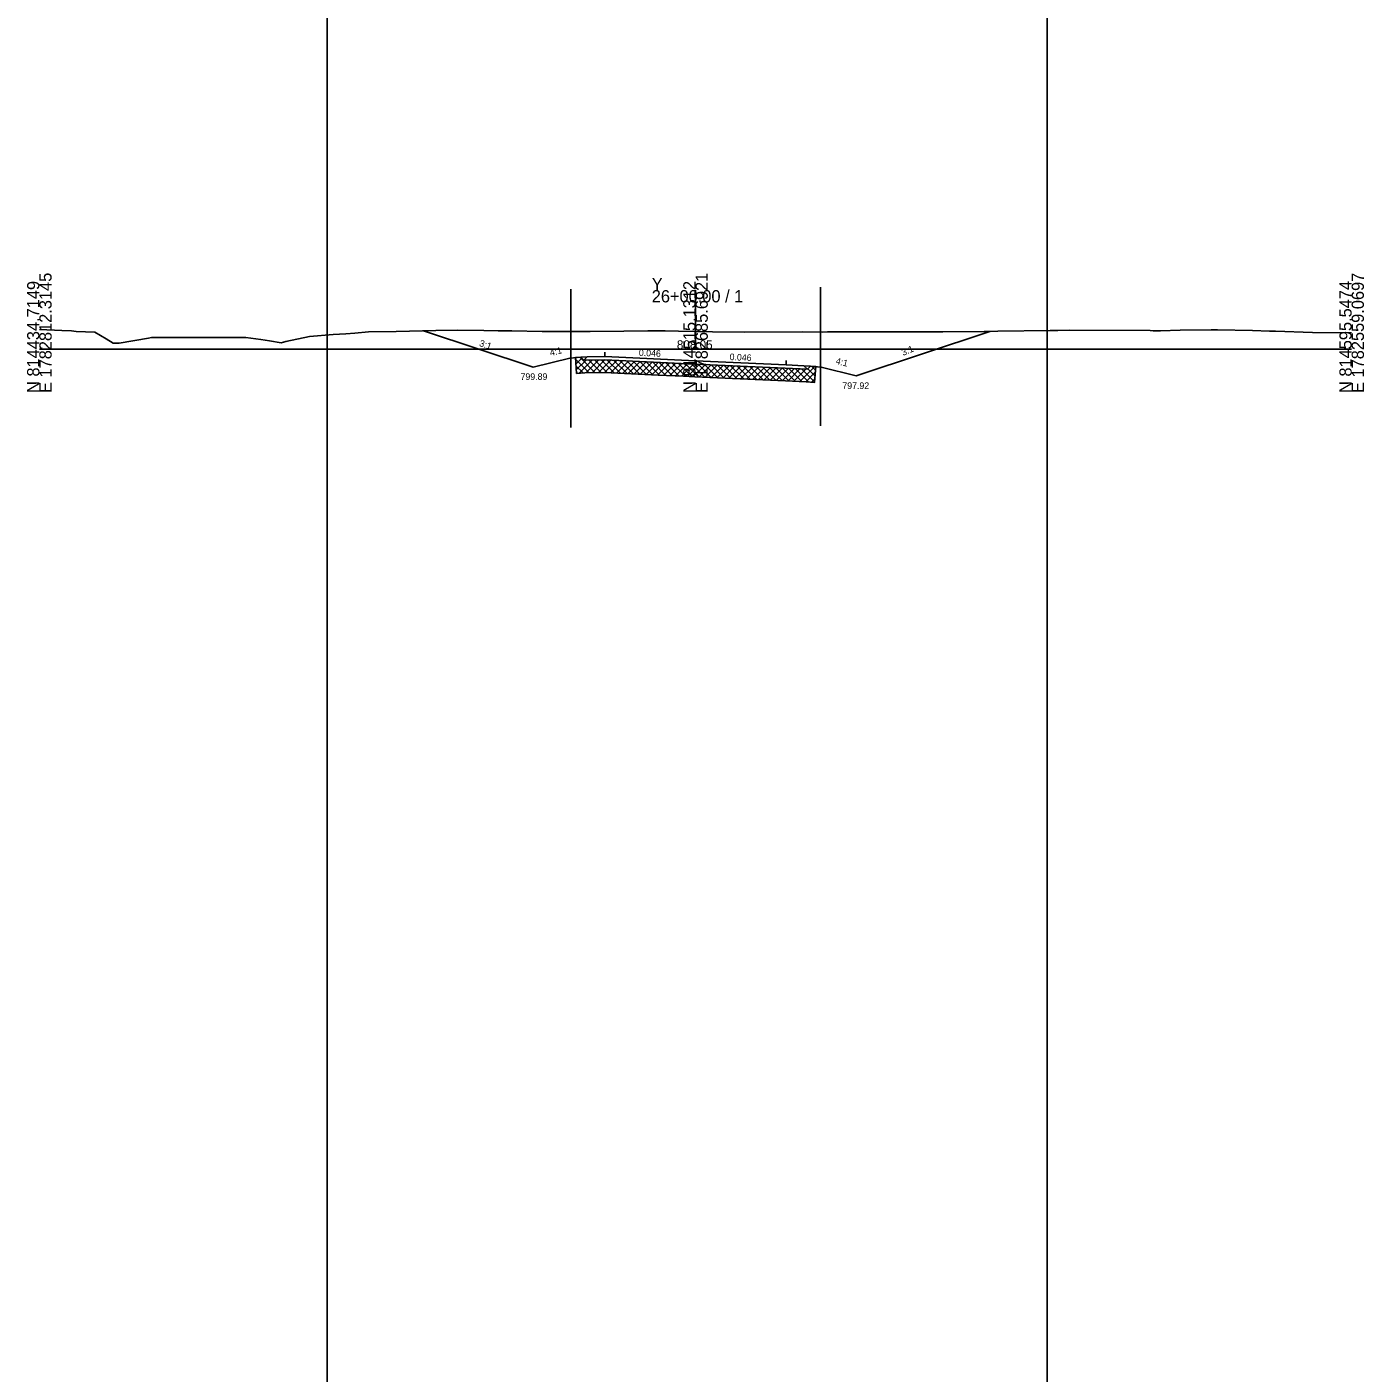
# Model space of a CAD drawing. Extents: x -12583 to 5303, y -44 to 25667.
# Drawn here: x 997.2 to 1302.8, y 6266 to 6573.7 of the extents above; entities that cross this region are included whole.
import ezdxf

# ---------------------------------------------------------------- set-up
doc = ezdxf.new("R2010")
doc.units = 0
for name, color, linetype in [('Exist Cross Section Cell', 7, 'Continuous'), ('Exist XS Center Line Elevation Label', 7, 'Continuous'), ('Exist XS Ground Line', 7, 'Continuous'), ('Prop XS Ditch Slope Text', 7, 'Continuous'), ('Prop XS Ditch Standard Text', 7, 'Continuous'), ('Prop XS Dump Level', 7, 'Continuous'), ('Prop XS Earthwork Shape', 7, 'Continuous'), ('Prop XS Earthwork Undercut', 7, 'Continuous'), ('Prop XS EOT Tick Mark', 7, 'Continuous'), ('Prop XS Exc Vertical Line 1', 7, 'Continuous'), ('Prop XS Exc Vertical Line 2', 7, 'Continuous'), ('Prop XS Finish Grade', 7, 'Continuous'), ('Prop XS Finish Grade Earthwork', 7, 'Continuous'), ('Prop XS Finish Grade Paved Shoulder', 7, 'Continuous'), ('Prop XS Finish Grade Pavement', 7, 'Continuous'), ('Prop XS Pvmt Edge Slope', 7, 'Continuous'), ('Prop XS SE Text', 7, 'Continuous'), ('Prop XS Side Slope Text', 7, 'Continuous'), ('Prop XS Subgrade Earthwork', 7, 'Continuous'), ('Prop XS Undercut Exc Hatch', 7, 'Continuous'), ('Scratch_Level_1', 7, 'Continuous'), ('Scratch_Level_2', 7, 'Continuous'), ('Scratch_Level_3', 7, 'Continuous'), ('Scratch_Level_6', 7, 'Continuous')]:
    doc.layers.add(name, color=color, linetype=linetype)

msp = doc.modelspace()

# ---------------------------------------------------------------- linework, layer by layer
at = {"layer": 'Exist Cross Section Cell'}
for p, q in [((1150, 6500), (1150, 6513.51)), ((1000, 6500), (1150, 6500)), ((1150, 6500), (1300, 6500))]:
    msp.add_line(p, q, dxfattribs=at)
at = {"layer": 'Exist XS Ground Line'}
for p, q in [((1000, 6504.5), (1005.12, 6504.26)), ((1005.12, 6504.26), (1007.35, 6504.17)), ((1007.35, 6504.17), (1008.41, 6504.09)), ((1008.41, 6504.09), (1012.69, 6503.91)), ((1012.69, 6503.91), (1015.28, 6502.36)), ((1015.28, 6502.36), (1016.91, 6501.4)), ((1018.22, 6501.4), (1024.98, 6502.55)), ((1024.98, 6502.55), (1025.67, 6502.67)), ((1025.67, 6502.67), (1036.24, 6502.7)), ((1036.24, 6502.7), (1041.95, 6502.7)), ((1041.95, 6502.7), (1047.19, 6502.71)), ((1047.19, 6502.71), (1050.63, 6502.26)), ((1050.63, 6502.26), (1052.64, 6501.92)), ((1056.33, 6501.76), (1061.72, 6502.88)), ((1061.72, 6502.88), (1067.16, 6503.35)), ((1067.16, 6503.35), (1070.05, 6503.55)), ((1070.05, 6503.55), (1072.09, 6503.66)), ((1072.09, 6503.66), (1075.24, 6503.97)), ((1075.24, 6503.97), (1081.56, 6504.07)), ((1081.56, 6504.07), (1090.65, 6504.31)), ((1090.65, 6504.31), (1095.59, 6504.34)), ((1095.59, 6504.34), (1101.62, 6504.3)), ((1101.62, 6504.3), (1104.88, 6504.22)), ((1104.88, 6504.22), (1108.01, 6504.2)), ((1108.01, 6504.2), (1114.97, 6504.09)), ((1114.97, 6504.09), (1125.92, 6504.05)), ((1125.92, 6504.05), (1133.6, 6504.1)), ((1133.6, 6504.1), (1139.09, 6504.18)), ((1139.09, 6504.18), (1143.09, 6504.23)), ((1143.09, 6504.23), (1146.1, 6504.11)), ((1146.1, 6504.11), (1150, 6504.05)), ((1150, 6504.05), (1153.85, 6503.99)), ((1153.85, 6503.99), (1161.23, 6503.93)), ((1161.23, 6503.93), (1174.36, 6503.94)), ((1174.36, 6503.94), (1179.09, 6503.93)), ((1179.09, 6503.93), (1180.15, 6503.94)), ((1180.15, 6503.94), (1181.89, 6503.95)), ((1181.89, 6503.95), (1196.86, 6503.97)), ((1196.86, 6503.97), (1201.45, 6503.97)), ((1201.45, 6503.97), (1206.53, 6504)), ((1206.53, 6504), (1215.98, 6504.06)), ((1215.98, 6504.06), (1219.11, 6504.11)), ((1219.11, 6504.11), (1231.08, 6504.26)), ((1231.08, 6504.26), (1232.83, 6504.28)), ((1232.83, 6504.28), (1235.51, 6504.32)), ((1235.51, 6504.32), (1253.91, 6504.25)), ((1253.91, 6504.25), (1254.62, 6504.23)), ((1254.62, 6504.23), (1256.28, 6504.24)), ((1256.28, 6504.24), (1260.82, 6504.32)), ((1260.82, 6504.32), (1267.91, 6504.44)), ((1267.91, 6504.44), (1269.31, 6504.44)), ((1269.31, 6504.44), (1277.32, 6504.25)), ((1277.32, 6504.25), (1281.24, 6504.15)), ((1281.24, 6504.15), (1282.6, 6504.12)), ((1282.6, 6504.12), (1291.07, 6503.82)), ((1291.07, 6503.82), (1300, 6503.72)), ((1016.91, 6501.4), (1017.86, 6501.41)), ((1017.86, 6501.41), (1018.22, 6501.4)), ((1052.64, 6501.92), (1055.29, 6501.49)), ((1055.29, 6501.49), (1056.33, 6501.76))]:
    msp.add_line(p, q, dxfattribs=at)
at = {"layer": 'Prop XS Dump Level'}
for p, q in [((1129.25, 6498.34), (1150, 6497.38)), ((1150, 6497.38), (1170.75, 6496.42))]:
    msp.add_line(p, q, dxfattribs=at)
at = {"layer": 'Prop XS Earthwork Shape'}
msp.add_lwpolyline([(1121.25, 6497.99), (1112.86, 6495.89), (1087.82, 6504.24), (1090.65, 6504.31), (1095.59, 6504.34), (1101.62, 6504.3), (1104.88, 6504.22), (1108.01, 6504.2), (1114.97, 6504.09), (1125.92, 6504.05), (1133.6, 6504.1), (1139.09, 6504.18), (1143.09, 6504.23), (1146.1, 6504.11), (1150, 6504.05), (1153.85, 6503.99), (1161.23, 6503.93), (1174.36, 6503.94), (1179.09, 6503.93), (1180.15, 6503.94), (1181.89, 6503.95), (1196.86, 6503.97), (1201.45, 6503.97), (1206.53, 6504), (1215.98, 6504.06), (1217.25, 6504.08), (1186.75, 6493.92), (1178.75, 6495.92), (1176.29, 6496.11), (1175.58, 6495.41), (1149.96, 6496.59), (1129.24, 6497.55), (1124.45, 6497.48), (1123.75, 6498.17)], close=True, dxfattribs=at)
at = {"layer": 'Prop XS Earthwork Undercut'}
for p, q in [((1122.53, 6498.08), (1122.8, 6494.47)), ((1177.49, 6496.02), (1177.2, 6492.39)), ((1124.71, 6494.61), (1122.8, 6494.47)), ((1129.2, 6494.67), (1124.71, 6494.61)), ((1141.45, 6494.1), (1129.2, 6494.67)), ((1141.45, 6494.1), (1147.25, 6493.84)), ((1149.86, 6493.72), (1147.25, 6493.84)), ((1170.61, 6492.76), (1149.86, 6493.72)), ((1170.61, 6492.76), (1175.26, 6492.54)), ((1175.26, 6492.54), (1177.2, 6492.39))]:
    msp.add_line(p, q, dxfattribs=at)
at = {"layer": 'Prop XS EOT Tick Mark'}
for p, q in [((1129.25, 6498.34), (1129.25, 6499.34)), ((1170.75, 6496.42), (1170.75, 6497.42))]:
    msp.add_line(p, q, dxfattribs=at)
at = {"layer": 'Prop XS Exc Vertical Line 1'}
msp.add_line((1121.47, 6482.07), (1121.47, 6513.73), dxfattribs=at)
at = {"layer": 'Prop XS Exc Vertical Line 2'}
msp.add_line((1178.54, 6482.51), (1178.54, 6514.17), dxfattribs=at)
at = {"layer": 'Prop XS Finish Grade'}
for p, q in [((1125.25, 6498.28), (1123.75, 6498.17)), ((1174.75, 6496.24), (1176.29, 6496.11))]:
    msp.add_line(p, q, dxfattribs=at)
at = {"layer": 'Prop XS Finish Grade Earthwork'}
for p, q in [((1112.86, 6495.89), (1087.82, 6504.24)), ((1186.75, 6493.92), (1217.25, 6504.08)), ((1121.25, 6497.99), (1112.86, 6495.89)), ((1121.25, 6497.99), (1123.75, 6498.17)), ((1176.29, 6496.11), (1178.75, 6495.92)), ((1178.75, 6495.92), (1186.75, 6493.92))]:
    msp.add_line(p, q, dxfattribs=at)
at = {"layer": 'Prop XS Finish Grade Paved Shoulder'}
for p, q in [((1129.25, 6498.34), (1125.25, 6498.28)), ((1170.75, 6496.42), (1174.75, 6496.24))]:
    msp.add_line(p, q, dxfattribs=at)
at = {"layer": 'Prop XS Finish Grade Pavement'}
for p, q in [((1129.25, 6498.34), (1150, 6497.38)), ((1150, 6497.38), (1170.75, 6496.42))]:
    msp.add_line(p, q, dxfattribs=at)
at = {"layer": 'Prop XS Pvmt Edge Slope'}
for p, q in [((1125.25, 6498.28), (1124.45, 6497.48)), ((1174.75, 6496.24), (1175.58, 6495.41))]:
    msp.add_line(p, q, dxfattribs=at)
at = {"layer": 'Prop XS Subgrade Earthwork'}
for p, q in [((1124.45, 6497.48), (1123.75, 6498.17)), ((1129.24, 6497.55), (1124.45, 6497.48)), ((1129.24, 6497.55), (1149.96, 6496.59)), ((1149.96, 6496.59), (1175.58, 6495.41)), ((1175.58, 6495.41), (1176.29, 6496.11))]:
    msp.add_line(p, q, dxfattribs=at)
at = {"layer": 'Prop XS Undercut Exc Hatch'}
for p, q in [((1125.66, 6494.62), (1122.56, 6497.73)), ((1122.64, 6496.57), (1124, 6497.93)), ((1124.29, 6494.58), (1122.67, 6496.2)), ((1122.74, 6495.26), (1124.97, 6497.49)), ((1123.41, 6494.51), (1126.41, 6497.51)), ((1127.06, 6494.64), (1123.54, 6498.16)), ((1124.93, 6494.61), (1127.84, 6497.53)), ((1128.45, 6494.66), (1125.62, 6497.5)), ((1126.36, 6494.63), (1129.28, 6497.55)), ((1129.89, 6494.64), (1127.01, 6497.52)), ((1127.79, 6494.65), (1130.63, 6497.48)), ((1131.37, 6494.57), (1128.41, 6497.54)), ((1129.23, 6494.67), (1131.98, 6497.42)), ((1132.85, 6494.5), (1129.84, 6497.52)), ((1130.58, 6494.61), (1133.33, 6497.36)), ((1134.34, 6494.43), (1131.32, 6497.45)), ((1131.93, 6494.54), (1134.68, 6497.3)), ((1135.82, 6494.37), (1132.8, 6497.38)), ((1133.28, 6494.48), (1136.03, 6497.23)), ((1137.3, 6494.3), (1134.29, 6497.31)), ((1134.63, 6494.42), (1137.38, 6497.17)), ((1138.79, 6494.23), (1135.77, 6497.24)), ((1135.99, 6494.36), (1138.74, 6497.11)), ((1140.27, 6494.16), (1137.25, 6497.18)), ((1137.34, 6494.3), (1140.09, 6497.05)), ((1138.69, 6494.23), (1141.44, 6496.98)), ((1141.75, 6494.09), (1138.73, 6497.11)), ((1140.04, 6494.17), (1142.79, 6496.92)), ((1143.23, 6494.02), (1140.22, 6497.04)), ((1141.39, 6494.11), (1144.14, 6496.86)), ((1144.72, 6493.95), (1141.7, 6496.97)), ((1142.74, 6494.05), (1145.49, 6496.8)), ((1146.2, 6493.89), (1143.18, 6496.9)), ((1144.1, 6493.98), (1146.85, 6496.73)), ((1147.68, 6493.82), (1144.66, 6496.83)), ((1145.45, 6493.92), (1148.2, 6496.67)), ((1149.16, 6493.75), (1146.15, 6496.77)), ((1146.8, 6493.86), (1149.55, 6496.61)), ((1150.65, 6493.68), (1147.63, 6496.7)), ((1148.15, 6493.8), (1150.9, 6496.55)), ((1152.13, 6493.61), (1149.11, 6496.63)), ((1149.5, 6493.73), (1152.25, 6496.48)), ((1153.61, 6493.54), (1150.6, 6496.56)), ((1150.85, 6493.67), (1153.6, 6496.42)), ((1155.1, 6493.47), (1152.08, 6496.49)), ((1152.21, 6493.61), (1154.96, 6496.36)), ((1156.58, 6493.41), (1153.56, 6496.42)), ((1153.56, 6493.55), (1156.31, 6496.3)), ((1154.91, 6493.48), (1157.66, 6496.23)), ((1158.06, 6493.34), (1155.04, 6496.35)), ((1156.26, 6493.42), (1159.01, 6496.17)), ((1159.54, 6493.27), (1156.53, 6496.29)), ((1157.61, 6493.36), (1160.36, 6496.11)), ((1161.03, 6493.2), (1158.01, 6496.22)), ((1158.96, 6493.3), (1161.72, 6496.05)), ((1162.51, 6493.13), (1159.49, 6496.15)), ((1160.32, 6493.23), (1163.07, 6495.98)), ((1163.99, 6493.06), (1160.97, 6496.08)), ((1165.47, 6492.99), (1162.46, 6496.01)), ((1173.83, 6492.61), (1177.26, 6496.04)), ((1177.43, 6495.18), (1176.52, 6496.09)), ((1122.98, 6494.48), (1122.79, 6494.67)), ((1161.67, 6493.17), (1164.42, 6495.92)), ((1163.02, 6493.11), (1165.77, 6495.86)), ((1166.96, 6492.93), (1163.94, 6495.94)), ((1164.37, 6493.05), (1167.12, 6495.8)), ((1168.44, 6492.86), (1165.42, 6495.87)), ((1165.72, 6492.98), (1168.47, 6495.73)), ((1169.92, 6492.79), (1166.91, 6495.81)), ((1167.08, 6492.92), (1169.83, 6495.67)), ((1171.41, 6492.72), (1168.39, 6495.74)), ((1168.43, 6492.86), (1171.18, 6495.61)), ((1169.78, 6492.8), (1172.53, 6495.55)), ((1172.89, 6492.65), (1169.87, 6495.67)), ((1171.13, 6492.73), (1173.88, 6495.48)), ((1174.37, 6492.58), (1171.35, 6495.6)), ((1172.48, 6492.67), (1175.23, 6495.42)), ((1175.88, 6492.49), (1172.84, 6495.53)), ((1177.22, 6492.57), (1174.32, 6495.46)), ((1175.19, 6492.55), (1177.39, 6494.75)), ((1177.32, 6493.87), (1175.69, 6495.51)), ((1176.5, 6492.44), (1177.27, 6493.22))]:
    msp.add_line(p, q, dxfattribs=at)
at = {"layer": 'Scratch_Level_1'}
msp.add_line((1065.76, 8031.12), (1065.76, -44.39), dxfattribs=at)
at = {"layer": 'Scratch_Level_2'}
msp.add_line((1230.36, 8031.12), (1230.36, -44.39), dxfattribs=at)
at = {"layer": 'Scratch_Level_3'}
msp.add_lwpolyline([(1150, 6497.38), (1170.75, 6496.42), (1174.75, 6496.24), (1176.29, 6496.11), (1175.58, 6495.41), (1149.96, 6496.59), (1129.24, 6497.55), (1124.45, 6497.48), (1123.75, 6498.17), (1125.25, 6498.28), (1129.25, 6498.34)], close=True, dxfattribs=at)
at = {"layer": 'Scratch_Level_6'}
msp.add_lwpolyline([(1149.96, 6496.59), (1175.58, 6495.41), (1176.29, 6496.11), (1177.49, 6496.02), (1177.2, 6492.39), (1175.26, 6492.54), (1170.61, 6492.76), (1149.86, 6493.72), (1147.25, 6493.84), (1141.45, 6494.1), (1129.2, 6494.67), (1124.71, 6494.61), (1122.8, 6494.47), (1122.53, 6498.08), (1123.75, 6498.17), (1124.45, 6497.48), (1129.24, 6497.55)], close=True, dxfattribs=at)

# ---------------------------------------------------------------- texts
at = {"layer": 'Exist Cross Section Cell'}
for s, p in [('N 814434.7149', (1000, 6490)), ('E 1782812.3145', (1002.8, 6490)), ('N 814515.1312', (1150, 6490)), ('E 1782685.6921', (1152.8, 6490)), ('N 814595.5474', (1300, 6490)), ('E 1782559.0697', (1302.8, 6490))]:
    msp.add_text(s, height=2.8, rotation=90, dxfattribs=at).set_placement(p)
for s, p in [('Y', (1140, 6513.51)), ('26+00.00 / 1', (1140, 6510.71))]:
    msp.add_text(s, height=2.8, dxfattribs=at).set_placement(p)
at = {"layer": 'Exist XS Center Line Elevation Label'}
msp.add_text('808.05', height=2, dxfattribs=at).set_placement((1145.74, 6500.05))
at = {"layer": 'Prop XS Ditch Slope Text'}
for rotation, p in [(14.0362, (1116.89, 6498.44)), (345.9638, (1181.94, 6496.67))]:
    msp.add_text('4:1', height=1.5, rotation=rotation, dxfattribs=at).set_placement(p)
at = {"layer": 'Prop XS Ditch Standard Text'}
for s, p in [('799.89', (1110, 6492.99)), ('797.92', (1183.57, 6490.92))]:
    msp.add_text(s, height=1.5, dxfattribs=at).set_placement(p)
at = {"layer": 'Prop XS Dump Level'}
for p in [(1121.25, 6497.95), (1178.75, 6495.88)]:
    msp.add_text('Case2', height=0.04, dxfattribs=at).set_placement(p)
at = {"layer": 'Prop XS SE Text'}
for p in [(1137.02, 6498.48), (1157.77, 6497.52)]:
    msp.add_text('0.046', height=1.5, rotation=357.354, dxfattribs=at).set_placement(p)
at = {"layer": 'Prop XS Side Slope Text'}
for rotation, p in [(341.5651, (1100.45, 6500.77)), (23.0797, (1197.47, 6498.46))]:
    msp.add_text('3:1', height=1.5, rotation=rotation, dxfattribs=at).set_placement(p)

doc.saveas('drawing.dxf')
